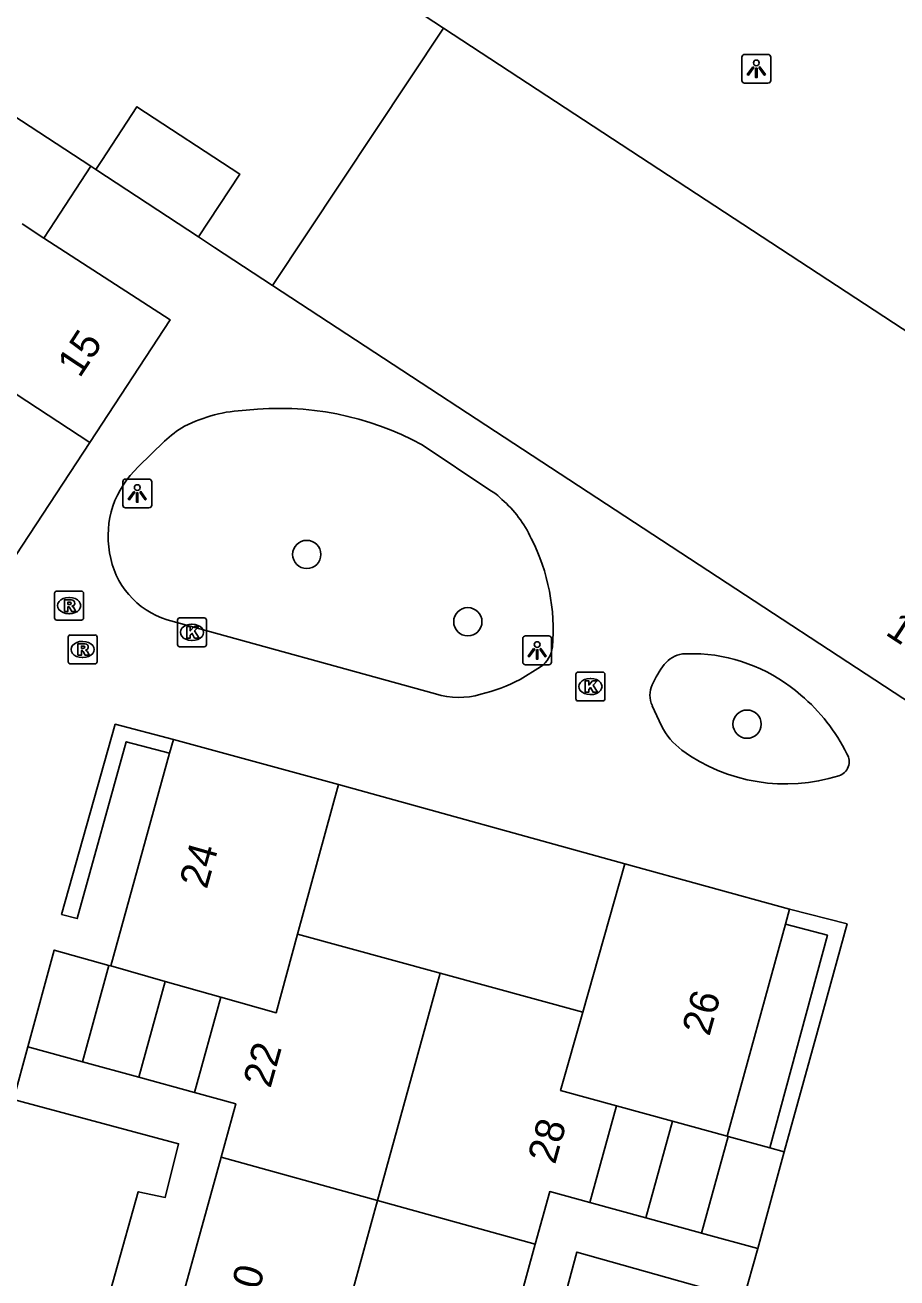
# Model space of a CAD drawing. Extents: x 159280 to 160375, y 384531 to 385872.
# Drawn here: x 159707.13 to 159737.29, y 385008.58 to 385051.93 of the extents above; entities that cross this region are included whole.
import ezdxf

# ---------------------------------------------------------------- set-up
doc = ezdxf.new("R2010")
doc.units = 0
for name, color, linetype in [('IMGEO_Boom', 7, 'Continuous'), ('IMGEO_Hek', 7, 'Continuous'), ('IMGEO_Kolk', 7, 'Continuous'), ('IMGEO_Lichtpunt', 7, 'Continuous'), ('IMGEO_Pand', 7, 'Continuous'), ('IMGEO_Pand_nummerreeks', 7, 'Continuous'), ('IMGEO_Pand_overbouw', 7, 'Continuous'), ('IMGEO_Rijbaan_lokaal_open', 7, 'Continuous'), ('IMGEO_Rioolput', 7, 'Continuous'), ('IMGEO_Voetpad_open', 7, 'Continuous')]:
    doc.layers.add(name, color=color, linetype=linetype)

msp = doc.modelspace()

# ---------------------------------------------------------------- linework, layer by layer
at = {"layer": 'IMGEO_Boom'}
for centre in [(159716.879, 385033.612), (159722.449, 385031.285), (159732.109, 385027.742)]:
    msp.add_circle(centre, 0.489, dxfattribs=at)
at = {"layer": 'IMGEO_Hek'}
for points in [[(159709.408, 385047.042), (159708.176, 385045.159)], [(159708.176, 385045.159), (159707.783, 385044.559)]]:
    msp.add_lwpolyline(points, dxfattribs=at)
at = {"layer": 'IMGEO_Kolk'}
for p, q in [((159712.406, 385030.493), (159712.406, 385031.345)), ((159712.481, 385031.419), (159713.333, 385031.419)), ((159712.894, 385031.199), (159712.919, 385031.199)), ((159713.407, 385031.345), (159713.407, 385030.493)), ((159713.333, 385030.419), (159712.481, 385030.419)), ((159712.917, 385030.639), (159712.892, 385030.639)), ((159726.189, 385028.618), (159726.189, 385029.47)), ((159726.264, 385029.544), (159727.116, 385029.544)), ((159727.19, 385029.47), (159727.19, 385028.618)), ((159726.677, 385029.324), (159726.702, 385029.324)), ((159727.116, 385028.544), (159726.264, 385028.544)), ((159726.7, 385028.764), (159726.675, 385028.764))]:
    msp.add_line(p, q, dxfattribs=at)
for points in [[(159712.406, 385030.493), (159712.406, 385031.345)], [(159712.481, 385031.419), (159713.333, 385031.419)], [(159712.727, 385031.119), (159712.85, 385031.119), (159712.85, 385030.968), (159712.98, 385031.119), (159713.144, 385031.119), (159712.998, 385030.968), (159713.151, 385030.719), (159712.999, 385030.719), (159712.914, 385030.883), (159712.85, 385030.816), (159712.85, 385030.719), (159712.727, 385030.719), (159712.727, 385031.119)], [(159713.407, 385031.345), (159713.407, 385030.493)], [(159713.333, 385030.419), (159712.481, 385030.419)], [(159726.189, 385028.618), (159726.189, 385029.47)], [(159726.264, 385029.544), (159727.116, 385029.544)], [(159727.19, 385029.47), (159727.19, 385028.618)], [(159726.51, 385029.244), (159726.633, 385029.244), (159726.633, 385029.093), (159726.763, 385029.244), (159726.927, 385029.244), (159726.781, 385029.093), (159726.934, 385028.844), (159726.782, 385028.844), (159726.697, 385029.008), (159726.633, 385028.941), (159726.633, 385028.844), (159726.51, 385028.844), (159726.51, 385029.244)], [(159727.116, 385028.544), (159726.264, 385028.544)]]:
    msp.add_lwpolyline(points, dxfattribs=at)
for centre, start, end in [((159712.483, 385031.343), 91.552, 178.448), ((159712.483, 385031.343), 91.552, 178.448), ((159713.331, 385031.343), 1.552, 88.448), ((159713.331, 385031.343), 1.552, 88.448), ((159712.483, 385030.495), 181.552, 268.448), ((159712.483, 385030.495), 181.552, 268.448), ((159713.331, 385030.495), 271.552, 358.448), ((159713.331, 385030.495), 271.552, 358.448), ((159726.266, 385029.468), 91.552, 178.448), ((159726.266, 385029.468), 91.552, 178.448), ((159727.114, 385029.468), 1.552, 88.448), ((159727.114, 385029.468), 1.552, 88.448), ((159726.266, 385028.62), 181.552, 268.448), ((159726.266, 385028.62), 181.552, 268.448), ((159727.114, 385028.62), 271.552, 358.448), ((159727.114, 385028.62), 271.552, 358.448)]:
    msp.add_arc(centre, 0.0765, start, end, dxfattribs=at)
for centre, major_axis, ratio, start_param, end_param in [((159712.893, 385030.919), (-0.387, 0.002), 0.722429, 4.712389, 7.853982), ((159712.918, 385030.919), (-0.39, 0.002), 0.717154, 1.570796, 4.712389), ((159726.676, 385029.044), (-0.387, 0.002), 0.722429, 4.712389, 7.853982), ((159726.701, 385029.044), (-0.39, 0.002), 0.717154, 1.570796, 4.712389)]:
    msp.add_ellipse(centre, major_axis=major_axis, ratio=ratio, start_param=start_param, end_param=end_param, dxfattribs=at)
at = {"layer": 'IMGEO_Lichtpunt'}
for p, q in [((159731.929, 385050.817), (159731.929, 385050.01)), ((159731.929, 385050.817), (159731.929, 385050.01)), ((159732.831, 385050.912), (159732.023, 385050.912)), ((159732.831, 385050.912), (159732.023, 385050.912)), ((159732.925, 385050.01), (159732.925, 385050.817)), ((159732.925, 385050.01), (159732.925, 385050.817)), ((159732.023, 385049.916), (159732.831, 385049.916)), ((159732.023, 385049.916), (159732.831, 385049.916)), ((159710.517, 385036.127), (159710.517, 385035.32)), ((159710.517, 385036.127), (159710.517, 385035.32)), ((159711.419, 385036.222), (159710.611, 385036.222)), ((159711.419, 385036.222), (159710.611, 385036.222)), ((159711.513, 385035.32), (159711.513, 385036.127)), ((159711.513, 385035.32), (159711.513, 385036.127)), ((159710.611, 385035.226), (159711.419, 385035.226)), ((159710.611, 385035.226), (159711.419, 385035.226)), ((159724.348, 385030.698), (159724.348, 385029.891)), ((159724.348, 385030.698), (159724.348, 385029.891)), ((159725.25, 385030.793), (159724.442, 385030.793)), ((159725.25, 385030.793), (159724.442, 385030.793)), ((159725.344, 385029.891), (159725.344, 385030.698)), ((159725.344, 385029.891), (159725.344, 385030.698)), ((159724.442, 385029.797), (159725.25, 385029.797)), ((159724.442, 385029.797), (159725.25, 385029.797))]:
    msp.add_line(p, q, dxfattribs=at)
for points in [[(159732.303, 385050.481), (159732.342, 385050.453), (159732.154, 385050.191), (159732.116, 385050.218), (159732.303, 385050.481)], [(159732.405, 385050.433), (159732.452, 385050.433), (159732.452, 385050.111), (159732.405, 385050.111), (159732.405, 385050.433)], [(159732.515, 385050.453), (159732.553, 385050.48), (159732.74, 385050.218), (159732.701, 385050.19), (159732.515, 385050.453)], [(159710.891, 385035.791), (159710.93, 385035.763), (159710.742, 385035.501), (159710.704, 385035.528), (159710.891, 385035.791)], [(159710.993, 385035.743), (159711.04, 385035.743), (159711.04, 385035.421), (159710.993, 385035.421), (159710.993, 385035.743)], [(159711.103, 385035.763), (159711.141, 385035.79), (159711.328, 385035.528), (159711.289, 385035.5), (159711.103, 385035.763)], [(159724.722, 385030.362), (159724.761, 385030.334), (159724.573, 385030.072), (159724.535, 385030.099), (159724.722, 385030.362)], [(159724.824, 385030.314), (159724.871, 385030.314), (159724.871, 385029.992), (159724.824, 385029.992), (159724.824, 385030.314)], [(159724.934, 385030.334), (159724.972, 385030.361), (159725.159, 385030.099), (159725.12, 385030.071), (159724.934, 385030.334)]]:
    msp.add_lwpolyline(points, dxfattribs=at)
for centre in [(159732.428, 385050.615), (159711.016, 385035.925), (159724.847, 385030.496)]:
    msp.add_circle(centre, 0.0994, dxfattribs=at)
for centre, start, end in [((159732.023, 385050.817), 90, 180), ((159732.023, 385050.817), 90, 180), ((159732.831, 385050.817), 0, 90), ((159732.831, 385050.817), 0, 90), ((159732.023, 385050.01), 180, 270), ((159732.023, 385050.01), 180, 270), ((159732.831, 385050.01), 270, 0), ((159732.831, 385050.01), 270, 360), ((159710.611, 385036.127), 90, 180), ((159710.611, 385036.127), 90, 180), ((159711.419, 385036.127), 0, 90), ((159711.419, 385036.127), 0, 90), ((159710.611, 385035.32), 180, 270), ((159710.611, 385035.32), 180, 270), ((159711.419, 385035.32), 270, 0), ((159711.419, 385035.32), 270, 360), ((159724.442, 385030.698), 90, 180), ((159724.442, 385030.698), 90, 180), ((159725.25, 385030.698), 0, 90), ((159725.25, 385030.698), 0, 90), ((159724.442, 385029.891), 180, 270), ((159724.442, 385029.891), 180, 270), ((159725.25, 385029.891), 270, 0), ((159725.25, 385029.891), 270, 360)]:
    msp.add_arc(centre, 0.0946, start, end, dxfattribs=at)
at = {"layer": 'IMGEO_Pand'}
for points in [[(159688.108, 385070.646), (159712.21, 385054.869), (159713.626, 385057.048), (159721.603, 385051.823)], [(159715.693, 385042.917), (159713.684, 385044.233), (159713.132, 385044.595), (159714.557, 385046.77), (159711.001, 385049.098), (159709.793, 385047.246), (159709.583, 385046.927), (159709.408, 385047.042), (159690.113, 385059.669), (159688.052, 385061.026), (159684.69, 385055.888), (159680.322, 385058.747)], [(159721.603, 385051.823), (159715.693, 385042.917)], [(159721.603, 385051.823), (159759.18, 385027.212)], [(159709.37, 385037.48), (159712.153, 385041.724), (159707.783, 385044.559), (159707.037, 385045.044)], [(159715.693, 385042.917), (159752.249, 385018.976), (159756.551, 385025.584), (159756.906, 385026.112), (159757.162, 385026.161), (159758.452, 385026.409), (159758.603, 385026.313), (159759.18, 385027.212)], [(159704.263, 385040.828), (159709.37, 385037.48)], [(159706.587, 385033.235), (159709.37, 385037.48)], [(159712.135, 385026.744), (159712.264, 385027.21)], [(159717.977, 385025.649), (159712.264, 385027.21)], [(159712.135, 385026.744), (159710.099, 385019.376)], [(159717.977, 385025.649), (159716.563, 385020.475)], [(159726.423, 385017.779), (159727.877, 385022.906)], [(159727.877, 385022.906), (159733.579, 385021.34)], [(159733.438, 385020.828), (159733.579, 385021.34)], [(159733.438, 385020.828), (159731.416, 385013.488)], [(159713.908, 385018.301), (159715.821, 385017.76), (159716.563, 385020.475)], [(159716.563, 385020.475), (159721.493, 385019.127)], [(159710.037, 385019.393), (159708.144, 385019.928), (159707.23, 385016.582)], [(159709.117, 385016.064), (159710.037, 385019.393)], [(159710.099, 385019.376), (159710.037, 385019.393)], [(159710.099, 385019.376), (159711.983, 385018.844)], [(159719.329, 385011.266), (159721.493, 385019.127)], [(159721.493, 385019.127), (159726.423, 385017.779)], [(159711.067, 385015.528), (159711.983, 385018.844)], [(159711.983, 385018.844), (159713.908, 385018.301)], [(159713.908, 385018.301), (159712.995, 385014.998)], [(159726.423, 385017.779), (159725.655, 385015.073), (159727.589, 385014.541)], [(159709.117, 385016.064), (159707.23, 385016.582)], [(159711.067, 385015.528), (159709.117, 385016.064)], [(159712.995, 385014.998), (159711.067, 385015.528)], [(159713.915, 385012.762), (159714.424, 385014.606), (159712.995, 385014.998)], [(159727.589, 385014.541), (159726.669, 385011.194)], [(159729.523, 385014.009), (159727.589, 385014.541)], [(159728.602, 385010.663), (159729.523, 385014.009)], [(159731.416, 385013.488), (159729.523, 385014.009)], [(159730.536, 385010.132), (159731.456, 385013.477)], [(159731.416, 385013.488), (159731.456, 385013.477)], [(159731.456, 385013.477), (159732.892, 385013.082)], [(159732.476, 385009.599), (159733.39, 385012.945)], [(159733.39, 385012.945), (159732.892, 385013.082)], [(159711.833, 385005.22), (159713.915, 385012.762)], [(159719.329, 385011.266), (159713.915, 385012.762)], [(159717.169, 385003.419), (159719.329, 385011.266)], [(159719.329, 385011.266), (159724.784, 385009.759)], [(159726.669, 385011.194), (159725.283, 385011.575), (159724.784, 385009.759)], [(159728.602, 385010.663), (159726.669, 385011.194)], [(159730.536, 385010.132), (159730.495, 385010.143), (159728.602, 385010.663)], [(159732.476, 385009.599), (159730.536, 385010.132)], [(159724.784, 385009.759), (159722.677, 385002.088)]]:
    msp.add_lwpolyline(points, dxfattribs=at)
at = {"layer": 'IMGEO_Pand_overbouw'}
msp.add_lwpolyline([(159713.132, 385044.595), (159714.557, 385046.77), (159711.001, 385049.098), (159709.793, 385047.246), (159709.583, 385046.927)], close=True, dxfattribs=at)
at = {"layer": 'IMGEO_Rijbaan_lokaal_open'}
for points in [[(159711.955, 385037.529), (159711.051, 385036.645)], [(159723.208, 385035.834), (159720.868, 385037.407)], [(159712.052, 385031.348), (159721.336, 385028.789)], [(159729.874, 385030.174), (159730.511, 385030.176)], [(159724.255, 385029.29), (159724.964, 385029.723)], [(159729.145, 385027.684), (159728.831, 385028.381)], [(159712.264, 385027.21), (159710.255, 385027.738), (159708.395, 385021.161), (159708.936, 385021.015), (159710.631, 385027.136), (159712.135, 385026.744)], [(159727.877, 385022.906), (159717.977, 385025.649)], [(159733.579, 385021.34), (159735.566, 385020.832), (159734.748, 385017.863), (159733.39, 385012.945)], [(159707.23, 385016.582), (159706.728, 385014.756)], [(159731.988, 385007.852), (159732.476, 385009.599)]]:
    msp.add_lwpolyline(points, dxfattribs=at)
for centre, radius, start, end in [((159714.985, 385033.449), 5.158, 92.2605, 116.8738), ((159715.929, 385028.357), 10.31, 61.3761, 96.3881), ((159714.44, 385034.924), 3.6, 119.7448, 133.6533), ((159713.279, 385034.246), 3.274, 132.8813, 190.1333), ((159722.59, 385034.575), 1.402, 42.2413, 63.8445), ((159720.925, 385032.429), 4.104, 25.0343, 48.8139), ((159718.388, 385030.997), 7.013, 355.266, 26.8654), ((159712.908, 385034.102), 2.884, 188.6226, 252.7424), ((159724.394, 385030.532), 0.99, 305.1831, 353.3756), ((159732.099, 385027.644), 3.581, 142.8282, 155.964), ((159730.003, 385029.233), 0.95, 97.7841, 142.8195), ((159730.134, 385024.353), 5.835, 48.8814, 86.2934), ((159721.487, 385034.535), 5.93, 283.7329, 297.8218), ((159729.601, 385028.744), 0.851, 155.0924, 205.2254), ((159722.14, 385031.339), 2.674, 252.4994, 286.3981), ((159729.814, 385023.859), 6.418, 26.3701, 49.6285), ((159731.395, 385028.857), 2.538, 207.5406, 232.5773), ((159733.448, 385031.782), 6.109, 233.9526, 287.4686), ((159735.133, 385026.44), 0.509, 287.0404, 32.0469)]:
    msp.add_arc(centre, radius, start, end, dxfattribs=at)
at = {"layer": 'IMGEO_Rioolput'}
for p, q in [((159708.156, 385031.418), (159708.156, 385032.27)), ((159708.231, 385032.344), (159709.083, 385032.344)), ((159708.644, 385032.124), (159708.669, 385032.124)), ((159709.157, 385032.27), (159709.157, 385031.418)), ((159708.667, 385031.564), (159708.642, 385031.564)), ((159709.083, 385031.344), (159708.231, 385031.344)), ((159708.624, 385029.9), (159708.624, 385030.752)), ((159708.699, 385030.826), (159709.551, 385030.826)), ((159709.625, 385030.752), (159709.625, 385029.9)), ((159709.112, 385030.606), (159709.137, 385030.606)), ((159709.551, 385029.826), (159708.699, 385029.826)), ((159709.135, 385030.046), (159709.11, 385030.046))]:
    msp.add_line(p, q, dxfattribs=at)
for points in [[(159708.156, 385031.418), (159708.156, 385032.27)], [(159708.231, 385032.344), (159709.083, 385032.344)], [(159708.745, 385032.042), (159708.493, 385032.044), (159708.493, 385031.644)], [(159708.671, 385031.963), (159708.617, 385031.963), (159708.617, 385031.882)], [(159709.157, 385032.27), (159709.157, 385031.418)], [(159708.493, 385031.644), (159708.617, 385031.644), (159708.617, 385031.806), (159708.628, 385031.806)], [(159708.617, 385031.882), (159708.669, 385031.882)], [(159708.675, 385031.777), (159708.746, 385031.644), (159708.886, 385031.644), (159708.821, 385031.77)], [(159709.083, 385031.344), (159708.231, 385031.344)], [(159708.624, 385029.9), (159708.624, 385030.752)], [(159708.699, 385030.826), (159709.551, 385030.826)], [(159709.625, 385030.752), (159709.625, 385029.9)], [(159709.213, 385030.524), (159708.961, 385030.526), (159708.961, 385030.126)], [(159708.961, 385030.126), (159709.085, 385030.126), (159709.085, 385030.288), (159709.096, 385030.288)], [(159709.139, 385030.445), (159709.085, 385030.445), (159709.085, 385030.364)], [(159709.085, 385030.364), (159709.137, 385030.364)], [(159709.143, 385030.259), (159709.214, 385030.126), (159709.354, 385030.126), (159709.289, 385030.252)], [(159709.551, 385029.826), (159708.699, 385029.826)]]:
    msp.add_lwpolyline(points, dxfattribs=at)
for centre, radius, start, end in [((159708.233, 385032.268), 0.0765, 91.552, 178.448), ((159708.233, 385032.268), 0.0765, 91.552, 178.448), ((159708.677, 385031.867), 0.0964, 77.0061, 93.1865), ((159708.691, 385031.924), 0.0378, 276.6634, 79.6772), ((159708.744, 385031.932), 0.109, 350.3612, 89.416), ((159709.081, 385032.268), 0.0765, 1.552, 88.448), ((159709.081, 385032.268), 0.0765, 1.552, 88.448), ((159708.627, 385031.753), 0.0533, 26.0293, 88.6989), ((159708.653, 385032.071), 0.19, 274.7715, 282.9687), ((159708.742, 385031.932), 0.112, 277.5842, 350.9817), ((159708.726, 385031.717), 0.108, 29.5134, 73.7905), ((159708.233, 385031.42), 0.0765, 181.552, 268.448), ((159708.233, 385031.42), 0.0765, 181.552, 268.448), ((159709.081, 385031.42), 0.0765, 271.552, 358.448), ((159709.081, 385031.42), 0.0765, 271.552, 358.448), ((159708.701, 385030.75), 0.0765, 91.552, 178.448), ((159708.701, 385030.75), 0.0765, 91.552, 178.448), ((159709.549, 385030.75), 0.0765, 1.552, 88.448), ((159709.549, 385030.75), 0.0765, 1.552, 88.448), ((159709.095, 385030.235), 0.0533, 26.0293, 88.6989), ((159709.121, 385030.553), 0.19, 274.7715, 282.9687), ((159709.145, 385030.349), 0.0964, 77.0061, 93.1865), ((159709.159, 385030.406), 0.0378, 276.6634, 79.6772), ((159709.212, 385030.414), 0.109, 350.3612, 89.416), ((159709.21, 385030.414), 0.112, 277.5842, 350.9817), ((159709.194, 385030.199), 0.108, 29.5134, 73.7905), ((159708.701, 385029.902), 0.0765, 181.552, 268.448), ((159708.701, 385029.902), 0.0765, 181.552, 268.448), ((159709.549, 385029.902), 0.0765, 271.552, 358.448), ((159709.549, 385029.902), 0.0765, 271.552, 358.448)]:
    msp.add_arc(centre, radius, start, end, dxfattribs=at)
for centre, major_axis, ratio, start_param, end_param in [((159708.643, 385031.844), (-0.387, 0.002), 0.722429, 4.712389, 7.853982), ((159708.668, 385031.844), (-0.39, 0.002), 0.717154, 1.570796, 4.712389), ((159709.111, 385030.326), (-0.387, 0.002), 0.722429, 4.712389, 7.853982), ((159709.136, 385030.326), (-0.39, 0.002), 0.717154, 1.570796, 4.712389)]:
    msp.add_ellipse(centre, major_axis=major_axis, ratio=ratio, start_param=start_param, end_param=end_param, dxfattribs=at)
at = {"layer": 'IMGEO_Voetpad_open'}
for points in [[(159732.892, 385013.082), (159734.885, 385020.437), (159733.438, 385020.828)], [(159706.728, 385014.756), (159712.446, 385013.228), (159711.984, 385011.373), (159711.051, 385011.567), (159709.458, 385005.886), (159711.833, 385005.22)], [(159722.677, 385002.088), (159725.001, 385001.456), (159725.336, 385002.644), (159726.546, 385007.283), (159725.699, 385007.547), (159726.225, 385009.479), (159731.335, 385008.036), (159731.988, 385007.852)]]:
    msp.add_lwpolyline(points, dxfattribs=at)

# ---------------------------------------------------------------- texts
at = {"layer": 'IMGEO_Pand_nummerreeks'}
for s, rotation, p in [('15', 56.5509, (159709.022, 385039.689)), ('17-25', 326.5794, (159736.856, 385030.86)), ('24', 74.3527, (159713.418, 385022.009)), ('26', 74.3986, (159730.802, 385016.92)), ('22', 74.3527, (159715.62, 385015.12)), ('28', 74.4215, (159725.465, 385012.484)), ('20', 74.3699, (159715.034, 385007.431))]:
    msp.add_text(s, height=1, rotation=rotation, dxfattribs=at).set_placement(p)

doc.saveas('drawing.dxf')
